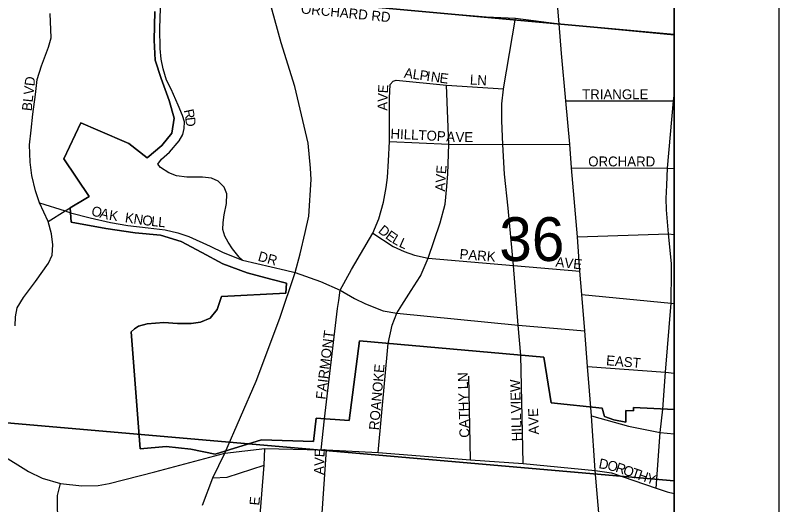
# Model space of a CAD drawing. Extents: x -209 to 4852, y 0 to 905.
# Drawn here: x 559.18 to 573.77, y 303.21 to 312.57 of the extents above; entities that cross this region are included whole.
import ezdxf

# ---------------------------------------------------------------- set-up
doc = ezdxf.new("R2010")
doc.units = 0
for name, color, linetype in [('Default', 7, 'Continuous'), ('GM_X_Airport_Location_Class_2', 7, 'Continuous'), ('GM_X_Airport_Location_Class_3', 7, 'Continuous'), ('GM_X_County_Subdivision_Text', 7, 'Continuous'), ('GM_X_Minor_River', 7, 'Continuous'), ('GM_X_Township_Road_Text', 7, 'Continuous'), ('GM_X_US_Location', 7, 'Continuous'), ('SH_Data', 7, 'Continuous')]:
    doc.layers.add(name, color=color, linetype=linetype)

msp = doc.modelspace()

# ---------------------------------------------------------------- linework, layer by layer
at = {"layer": 'Default'}
msp.add_lwpolyline([(571.768, 202.559), (571.768, 338.559), (435.768, 338.559), (435.768, 202.559)], close=True, dxfattribs=at)
at = {"layer": 'GM_X_Airport_Location_Class_2'}
msp.add_line((569.571, 312.407), (571.768, 312.194), dxfattribs=at)
for points in [[(563.185, 304.193), (563.782, 305.574), (564.233, 306.78), (564.531, 307.649), (564.625, 308.004), (564.719, 308.412), (564.791, 308.73), (564.832, 309.43), (564.823, 309.644), (564.779, 310.122), (564.523, 311.205), (564.259, 312.039), (564.016, 312.931)], [(564.016, 312.931), (566.834, 312.655), (568.177, 312.536), (568.736, 312.512), (569.571, 312.407)], [(563.52, 307.886), (563.461, 307.945), (563.328, 308.101), (563.248, 308.232), (563.183, 308.348), (563.148, 308.471), (563.152, 308.608), (563.171, 308.752), (563.215, 308.971), (563.22, 309.154), (563.17, 309.284), (563.059, 309.394), (562.931, 309.451), (562.757, 309.471), (562.461, 309.471), (562.264, 309.499), (562.113, 309.557), (561.957, 309.66), (561.905, 309.722), (561.976, 309.819), (562.124, 309.952), (562.312, 310.167), (562.384, 310.287), (562.41, 310.401), (562.413, 310.53), (562.378, 310.652), (562.293, 310.852), (562.156, 311.153), (562.07, 311.33), (562.007, 311.545), (561.967, 311.729), (561.949, 311.935), (561.944, 312.315), (561.955, 312.703)], [(559.176, 306.632), (559.183, 306.8), (559.216, 306.976), (559.34, 307.173), (559.567, 307.476), (559.812, 307.827), (559.882, 307.981), (559.901, 308.178), (559.87, 308.39), (559.807, 308.626), (559.645, 308.983), (559.565, 309.213), (559.496, 309.505), (559.466, 309.761), (559.452, 310.09), (559.481, 310.371), (559.518, 310.678), (559.565, 311.054), (559.598, 311.339), (559.682, 311.599), (559.817, 311.96), (559.866, 312.139), (559.85, 312.601)], [(568.508, 311.156), (568.509, 311.16), (568.736, 312.512)], [(566.343, 311.248), (566.401, 311.31), (566.46, 311.325), (567.419, 311.235), (568.509, 311.16)], [(565.361, 307.114), (565.388, 307.312), (565.607, 307.708), (566.014, 308.404), (566.125, 308.674), (566.217, 308.995), (566.27, 309.275), (566.29, 309.465), (566.314, 309.784), (566.334, 310.153), (566.334, 310.985), (566.343, 311.248)], [(566.929, 307.594), (566.939, 307.614), (567.07, 307.923), (567.298, 308.599), (567.393, 308.957), (567.425, 309.297), (567.447, 309.54), (567.464, 310.107), (567.419, 311.235)], [(568.84, 306.068), (568.79, 306.642), (568.702, 307.785), (568.596, 308.88), (568.526, 309.533), (568.498, 310.096), (568.477, 310.553), (568.478, 310.877), (568.508, 311.156)], [(571.553, 305.04), (571.603, 305.742), (571.711, 307.062), (571.717, 307.691), (571.718, 307.823), (571.663, 308.39), (571.621, 308.847), (571.619, 309.068), (571.633, 309.318), (571.646, 309.646), (571.758, 310.933), (571.768, 311.026)], [(569.698, 310.931), (570.294, 310.932)], [(570.294, 310.932), (571.758, 310.933), (571.768, 310.932)], [(566.334, 310.153), (567.464, 310.107), (568.498, 310.096), (569.774, 310.107)], [(569.809, 309.651), (571.646, 309.646), (571.768, 309.64)], [(559.645, 308.983), (560.134, 308.828), (560.234, 308.794)], [(559.807, 308.626), (560.134, 308.828), (560.592, 309.104)], [(560.234, 308.794), (560.609, 308.694), (561.001, 308.609), (561.328, 308.552), (561.718, 308.507), (562.042, 308.464), (562.289, 308.41), (562.497, 308.339), (562.906, 308.151), (563.154, 308.035), (563.52, 307.886), (564.341, 307.694)], [(566.014, 308.404), (566.4, 308.146), (566.608, 308.051), (566.806, 307.983), (567.07, 307.923), (568.702, 307.785), (569.969, 307.676)], [(569.923, 308.333), (571.663, 308.39), (571.768, 308.38)], [(564.341, 307.694), (564.531, 307.649), (565.013, 307.477), (565.388, 307.312), (565.661, 307.153), (565.87, 307.051), (566.208, 306.919), (566.474, 306.875), (568.79, 306.642), (570.065, 306.532)], [(548.525, 307.589), (549.899, 307.171), (551.953, 306.575), (553.454, 306.181), (555.347, 305.684), (556.618, 305.327), (557.153, 305.149), (557.685, 304.91), (558.396, 304.487), (559.431, 303.846), (559.696, 303.716), (560.044, 303.613), (560.449, 303.573), (560.766, 303.576), (560.976, 303.613), (561.85, 303.84), (563.185, 304.193), (563.947, 304.283), (565.028, 304.262), (565.129, 304.259), (566.117, 304.211), (567.878, 304.065), (568.882, 303.995), (570.26, 303.866)], [(566.307, 306.294), (566.38, 306.643), (566.474, 306.875), (566.567, 307.028), (566.745, 307.303), (566.918, 307.571), (566.929, 307.594)], [(570.006, 307.23), (571.711, 307.062), (571.768, 307.056)], [(565.089, 304.855), (565.339, 306.96), (565.361, 307.114)], [(566.117, 304.211), (566.307, 306.294)], [(568.882, 303.995), (568.84, 306.068)], [(570.115, 305.851), (571.603, 305.742), (571.768, 305.727)], [(567.878, 304.065), (567.849, 305.667)], [(570.188, 304.909), (570.899, 304.71), (571.502, 304.591), (571.768, 304.567)], [(571.427, 303.528), (571.502, 304.591), (571.553, 305.04)], [(565.028, 304.262), (565.089, 304.855)], [(562.755, 303.204), (562.952, 303.722), (563.185, 304.193)], [(563.786, 301.933), (563.816, 302.463), (563.844, 302.858), (563.935, 303.964), (563.947, 304.283)], [(564.933, 301.361), (565.028, 302.765), (565.129, 304.259)], [(562.952, 303.722), (563.231, 303.736), (563.935, 303.964)], [(570.26, 303.866), (570.57, 303.82), (571.427, 303.528), (571.637, 303.459), (571.768, 303.425)], [(560.427, 301.12), (560.428, 301.127), (560.44, 301.28), (560.417, 301.482), (560.356, 301.656), (560.29, 301.904), (560.154, 302.306), (560.033, 302.64), (559.988, 303.121), (559.984, 303.383), (560.044, 303.613)]]:
    msp.add_lwpolyline(points, dxfattribs=at)
at = {"layer": 'GM_X_County_Subdivision_Text'}
for points in [[(569.62, 311.838), (569.571, 312.407), (569.471, 313.61), (569.373, 314.828), (569.26, 316.07), (569.152, 317.323), (569.037, 318.595), (568.91, 319.902), (568.817, 321.196), (568.81, 321.327), (568.728, 322.493), (568.703, 322.826), (568.611, 323.802), (568.464, 325.101), (568.348, 325.724)], [(570.151, 305.386), (570.115, 305.851), (570.065, 306.532), (570.006, 307.23), (569.969, 307.676), (569.923, 308.333), (569.809, 309.651), (569.774, 310.107), (569.698, 310.931), (569.62, 311.838)], [(570.26, 303.866), (570.188, 304.909), (570.151, 305.386)], [(571.768, 289.83), (571.655, 290.712), (571.468, 292.219), (571.31, 293.129), (571.107, 294.806), (570.918, 296.127), (570.811, 297.659), (570.728, 298.759), (570.599, 299.813), (570.504, 300.912), (570.406, 302.17), (570.26, 303.866)]]:
    msp.add_lwpolyline(points, dxfattribs=at)
at = {"layer": 'GM_X_Minor_River'}
for points in [[(571.768, 312.203), (571.768, 332.441), (561.048, 333.339), (559.212, 313.354)], [(571.768, 303.667), (571.768, 312.203), (559.212, 313.354), (558.841, 313.406), (558.136, 304.853)], [(571.768, 283.238), (571.768, 303.667), (558.136, 304.853), (558.13, 304.535), (556.318, 284.232)]]:
    msp.add_lwpolyline(points, close=True, dxfattribs=at)
at = {"layer": 'GM_X_US_Location'}
for points in [[(561.845, 312.639), (561.834, 312.092), (561.852, 311.711), (561.969, 311.357), (562.122, 310.942), (562.217, 310.604), (562.169, 310.317), (561.979, 310.08), (561.699, 309.846), (561.349, 310.12), (560.759, 310.37), (560.43, 310.51), (560.109, 309.821), (560.592, 309.104), (560.228, 308.885), (560.247, 308.61), (560.911, 308.489), (561.469, 308.409), (561.953, 308.363), (562.351, 308.243), (562.746, 308.032), (563.148, 307.814), (563.612, 307.646), (564.063, 307.525), (564.364, 307.446), (564.347, 307.258), (563.118, 307.193), (563.037, 306.943), (562.907, 306.778), (562.717, 306.7), (562.544, 306.672), (562.28, 306.672), (562.017, 306.691), (561.703, 306.666), (561.535, 306.621), (561.457, 306.57), (561.396, 306.514), (561.567, 304.278), (562.061, 304.323), (562.537, 304.269), (562.997, 304.177), (563.885, 304.452), (564.877, 304.419), (564.93, 304.866), (565.558, 304.822), (565.76, 306.343), (569.283, 306.029), (569.421, 305.157), (570.395, 305.057), (570.436, 304.896), (570.618, 304.83), (570.849, 304.791), (570.845, 305.011), (570.993, 305.006), (570.996, 305.068), (571.768, 305.03), (571.768, 338.559)], [(571.768, 262.446), (571.768, 305.03), (570.996, 305.068), (570.993, 305.006), (570.845, 305.011), (570.849, 304.791), (570.618, 304.83), (570.436, 304.896), (570.395, 305.057), (569.421, 305.157), (569.283, 306.029), (565.76, 306.343), (565.558, 304.822), (564.93, 304.866), (564.877, 304.419), (563.885, 304.452), (562.997, 304.177), (562.537, 304.269), (562.061, 304.323), (561.567, 304.278), (561.396, 306.514), (561.457, 306.57), (561.535, 306.621), (561.703, 306.666), (562.017, 306.691), (562.28, 306.672), (562.544, 306.672), (562.717, 306.7), (562.907, 306.778), (563.037, 306.943), (563.118, 307.193), (564.347, 307.258), (564.364, 307.446), (564.063, 307.525), (563.612, 307.646), (563.148, 307.814), (562.746, 308.032), (562.351, 308.243), (561.953, 308.363), (561.469, 308.409), (560.911, 308.489), (560.247, 308.61), (560.228, 308.885), (560.592, 309.104), (560.109, 309.821), (560.43, 310.51), (560.759, 310.37), (561.349, 310.12), (561.699, 309.846), (561.979, 310.08), (562.169, 310.317), (562.217, 310.604), (562.122, 310.942), (561.969, 311.357), (561.852, 311.711), (561.834, 312.092), (561.845, 312.639)], [(571.768, 262.446), (571.768, 305.03), (570.996, 305.068), (570.993, 305.006), (570.845, 305.011), (570.849, 304.791), (570.618, 304.83), (570.436, 304.896), (570.395, 305.057), (569.421, 305.157), (569.283, 306.029), (565.76, 306.343), (565.558, 304.822), (564.93, 304.866), (564.877, 304.419), (563.885, 304.452), (562.997, 304.177), (562.537, 304.269), (562.061, 304.323), (561.567, 304.278), (561.396, 306.514), (561.457, 306.57), (561.535, 306.621), (561.703, 306.666), (562.017, 306.691), (562.28, 306.672), (562.544, 306.672), (562.717, 306.7), (562.907, 306.778), (563.037, 306.943), (563.118, 307.193), (564.347, 307.258), (564.364, 307.446), (564.063, 307.525), (563.612, 307.646), (563.148, 307.814), (562.746, 308.032), (562.351, 308.243), (561.953, 308.363), (561.469, 308.409), (560.911, 308.489), (560.247, 308.61), (560.228, 308.885), (560.592, 309.104), (560.109, 309.821), (560.43, 310.51), (560.759, 310.37), (561.349, 310.12), (561.699, 309.846), (561.979, 310.08), (562.169, 310.317), (562.217, 310.604), (562.122, 310.942), (561.969, 311.357), (561.852, 311.711), (561.834, 312.092), (561.845, 312.639)]]:
    msp.add_lwpolyline(points, dxfattribs=at)
at = {"layer": 'SH_Data'}
for p, q in [((573.768, 340.559), (573.768, 200.559)), ((571.768, 338.559), (571.768, 202.559))]:
    msp.add_line(p, q, dxfattribs=at)

# ---------------------------------------------------------------- texts
at = {"layer": 'GM_X_Airport_Location_Class_3'}
for s, height, rotation, p in [('ORCHARD RD', 0.1894, 354.3524, (564.633, 312.605)), ('A', 0.189, 351.907, (566.6, 311.378)), ('L', 0.189, 351.9245, (566.765, 311.355)), ('P', 0.189, 351.9395, (566.897, 311.336)), ('I', 0.189, 351.9317, (567.029, 311.317)), ('N', 0.189, 351.907, (567.111, 311.306)), ('E', 0.189, 352.553, (567.278, 311.282)), ('BLVD', 0.1894, 83.8278, (559.493, 310.731)), ('LN', 0.1894, 356.989, (567.863, 311.245)), ('E', 0.189, 86.5004, (566.298, 311.074)), ('V', 0.189, 87.9452, (566.293, 310.909)), ('TRIANGLE', 0.1894, 0, (570.011, 310.963)), ('A', 0.189, 89.8907, (566.292, 310.744)), ('R', 0.189, 281.9149, (562.396, 310.753)), ('D', 0.189, 276.8567, (562.426, 310.61)), ('HILLTOP', 0.1894, 357.0406, (566.346, 310.213)), ('A', 0.189, 355.4705, (567.411, 310.16)), ('V', 0.189, 359.8462, (567.593, 310.147)), ('E', 0.189, 359.9956, (567.761, 310.146)), ('ORCHARD', 0.1894, 0, (570.128, 309.679)), ('E', 0.189, 85.132, (567.409, 309.527)), ('V', 0.189, 86.9171, (567.4, 309.362)), ('A', 0.189, 87.2227, (567.392, 309.195)), ('O', 0.189, 345.4867, (560.62, 308.745)), ('A', 0.189, 345.6614, (560.782, 308.703)), ('K', 0.189, 351.1491, (560.963, 308.658)), ('K', 0.189, 351.6195, (561.267, 308.612)), ('N', 0.189, 351.5979, (561.431, 308.588)), ('O', 0.189, 352.4967, (561.599, 308.563)), ('L', 0.189, 354.0846, (561.77, 308.541)), ('L', 0.189, 354.2861, (561.904, 308.527)), ('D', 0.189, 321.0117, (566.101, 308.427)), ('E', 0.189, 324.002, (566.239, 308.316)), ('L', 0.189, 329.9826, (566.365, 308.226)), ('L', 0.189, 335.9632, (566.499, 308.149)), ('DR', 0.1894, 344.4853, (563.804, 307.878)), ('PARK', 0.1894, 355.1336, (567.664, 307.913)), ('AVE', 0.1894, 353.8878, (569.498, 307.763)), ('FAIRMONT', 0.1894, 82.9723, (565.109, 305.215)), ('EAST', 0.1894, 355.1036, (570.464, 305.879)), ('ROANOKE', 0.1894, 84.9604, (566.126, 304.63)), ('CATHY LN', 0.1894, 91.6357, (567.859, 304.493)), ('HILLVIEW', 0.1894, 91.6837, (568.859, 304.426)), ('AVE', 0.1894, 91.9739, (569.185, 304.554)), ('AVE', 0.1894, 88.0186, (565.076, 303.778)), ('D', 0.189, 349.2045, (570.318, 303.912)), ('O', 0.189, 346.2977, (570.479, 303.882)), ('R', 0.189, 341.3346, (570.637, 303.843)), ('O', 0.189, 340.8739, (570.778, 303.795)), ('T', 0.189, 340.8479, (570.936, 303.741)), ('H', 0.189, 340.8734, (571.062, 303.697)), ('Y', 0.189, 340.8739, (571.219, 303.642)), ('E', 0.189, 84.8031, (563.842, 303.19))]:
    msp.add_text(s, height=height, rotation=rotation, dxfattribs=at).set_placement(p)
at = {"layer": 'GM_X_Township_Road_Text'}
msp.add_text('36', height=0.8371, rotation=0, dxfattribs=at).set_placement((568.428, 307.87))

doc.saveas('drawing.dxf')
